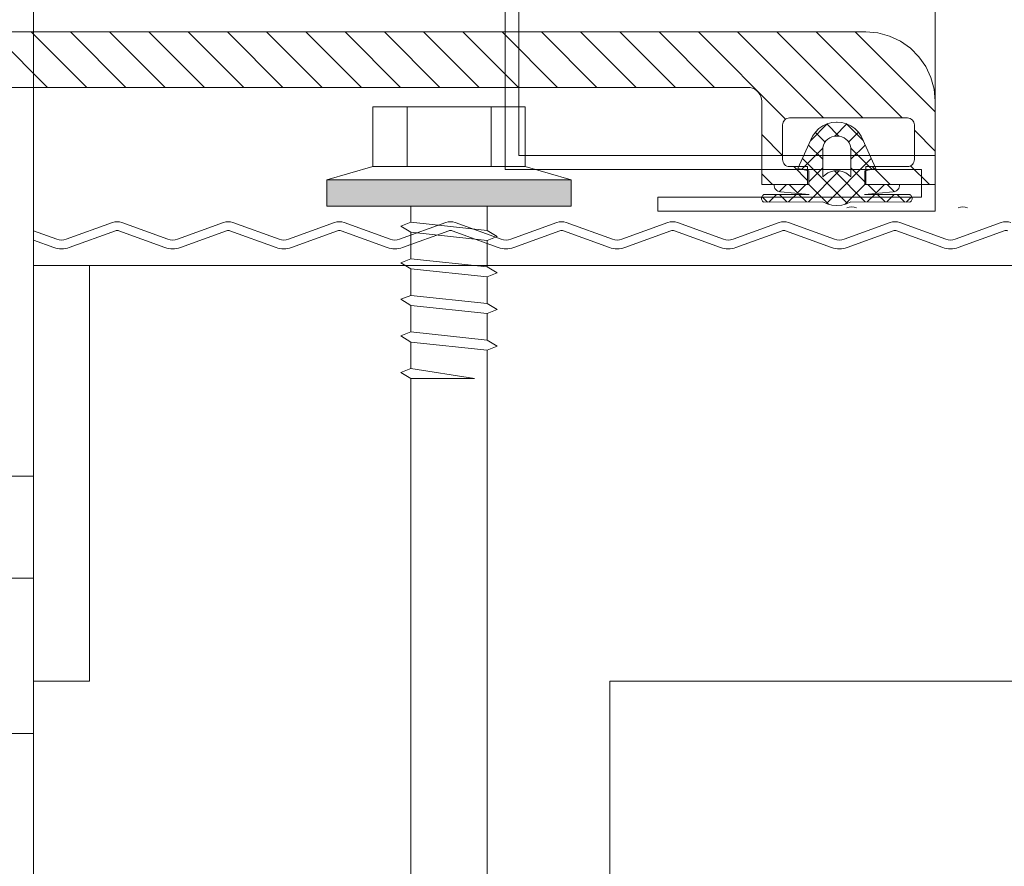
# Model space of a CAD drawing. Header units: metres. Extents: x 1316.5 to 1415.3, y -94.1 to -52.
# Tile 506 of 656: x 1403.1325 to 1403.2035, y -70.8508 to -70.7898. Entities that reach past the tile are written whole.
import ezdxf

# ---------------------------------------------------------------- set-up
doc = ezdxf.new("R2010")
doc.units = ezdxf.units.M
doc.header["$PDMODE"] = 65
doc.linetypes.add('AUSGEZOGEN', pattern=[0])
doc.linetypes.add('PUNKT2_S9', pattern=[0.0015, 0, -0.0015])
doc.layers.add('XR$4$_42143', color=7, linetype='Continuous')
doc.layers.add('XR$4$_42154', color=7, linetype='Continuous')
for name, color, linetype, lineweight in [('XR$4$Maßlinie 1_50', 7, 'AUSGEZOGEN', 25), ('XR$4$Muster', 4, 'AUSGEZOGEN', 13), ('XR$4$STANDARD_1', 7, 'AUSGEZOGEN', 25), ('XR$4$Wand Mauerwerk nt', 7, 'AUSGEZOGEN', 25), ('XR$4$Wand Mauerwerk tr_1', 42, 'AUSGEZOGEN', 18)]:
    doc.layers.add(name, color=color, linetype=linetype, lineweight=lineweight)
doc.styles.add('ARIAL', font='arial.ttf')
doc.dimstyles.new('DIMSTYLE_4', dxfattribs={"dimtxt": 0.04, "dimasz": 0.03, "dimexe": 0, "dimexo": 1e-06, "dimgap": 0.02, "dimtad": 2, "dimdec": 1, "dimlfac": 100, "dimrnd": 0.5, "dimzin": 4, "dimdsep": 46, "dimtxsty": 'ARIAL', "dimblk1": 'ALL_ML_KREIS', "dimblk2": 'ALL_ML_KREIS', "dimsah": 1, "dimcen": 0, "dimse1": 1, "dimse2": 1, "dimclrd": 7, "dimclre": 7, "dimclrt": 7, "dimadec": 0, "dimazin": 0, "dimtfac": 1, "dimtdec": 0, "dimtix": 1, "dimtmove": 2, "dimatfit": 3, "dimfxl": 0, "dimtzin": 0, "dimlwd": 0, "dimlwe": 25, "dimarcsym": 0})
doc.dimstyles.new('DIMSTYLE_5', dxfattribs={"dimtxt": 0.04, "dimasz": 0.03, "dimexe": 0, "dimexo": 1e-06, "dimgap": 0.02, "dimtad": 2, "dimdec": 1, "dimlfac": 100, "dimrnd": 0.5, "dimzin": 4, "dimdsep": 46, "dimtxsty": 'ARIAL', "dimblk1": 'ALL_ML_KREIS', "dimblk2": 'ALL_ML_KREIS', "dimsah": 1, "dimcen": 0, "dimse1": 1, "dimse2": 1, "dimclrd": 7, "dimclre": 7, "dimclrt": 7, "dimadec": 0, "dimazin": 0, "dimtfac": 1, "dimtdec": 0, "dimtix": 1, "dimtmove": 2, "dimatfit": 3, "dimfxl": 0, "dimtvp": 1.2, "dimtzin": 0, "dimlwd": 0, "dimlwe": 25, "dimarcsym": 0})

# ---------------------------------------------------------------- blocks, each defined once
blk = doc.blocks.new('COMPLEXOBJECT_77')
at = {"layer": 'XR$4$_42143', "color": 7, "linetype": 'AUSGEZOGEN', "lineweight": 13, "transparency": 33554687}
for p, q in [((1403.168475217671, -70.79960537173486), (1403.168475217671, -70.78460518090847)), ((1403.167476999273, -70.8006072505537), (1403.167476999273, -70.78560711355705)), ((1403.198475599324, -70.79960537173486), (1403.168475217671, -70.79960537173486)), ((1403.198475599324, -70.80360583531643), (1403.198475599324, -70.79960537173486)), ((1403.197476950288, -70.8006072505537), (1403.167476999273, -70.8006072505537)), ((1403.197476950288, -70.80260395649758), (1403.197476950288, -70.8006072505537)), ((1403.17847634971, -70.80260395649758), (1403.17847634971, -70.80360583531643)), ((1403.17847634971, -70.80260395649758), (1403.197476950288, -70.80260395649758)), ((1403.17847634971, -70.80360583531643), (1403.198475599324, -70.80360583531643))]:
    blk.add_line(p, q, dxfattribs=at)
blk = doc.blocks.new('COMPLEXOBJECT_79')
at = {"layer": 'XR$4$STANDARD_1', "linetype": 'AUSGEZOGEN', "lineweight": 35, "transparency": 33554687}
h = blk.add_hatch(color=7, dxfattribs=at)
h.set_gradient(color2=(0, 0, 0), one_color=1)
h.paths.add_polyline_path([(1403.154634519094, -70.80134723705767), (1403.154634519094, -70.80326099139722), (1403.172234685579, -70.80134723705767)], flags=0)
h = blk.add_hatch(color=7, dxfattribs=at)
h.set_gradient(color2=(0, 0, 0), one_color=1)
h.paths.add_polyline_path([(1403.154634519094, -70.80326099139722), (1403.172234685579, -70.80326099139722), (1403.172234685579, -70.80134723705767)], flags=0)
at = {"layer": 'XR$4$STANDARD_1', "color": 7, "linetype": 'AUSGEZOGEN', "lineweight": 13, "transparency": 33554687}
for p, q in [((1403.157934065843, -70.79608484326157), (1403.157934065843, -70.80039208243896)), ((1403.163434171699, -70.79608484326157), (1403.157934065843, -70.79608484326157)), ((1403.160410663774, -70.79608484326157), (1403.160410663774, -70.80039208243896)), ((1403.168933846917, -70.79608484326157), (1403.163434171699, -70.79608484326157)), ((1403.166461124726, -70.79608484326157), (1403.166461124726, -70.80039208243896)), ((1403.168933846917, -70.80039208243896), (1403.168933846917, -70.79608484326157)), ((1403.154635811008, -70.80134809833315), (1403.157934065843, -70.80039208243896)), ((1403.157934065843, -70.80039208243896), (1403.168933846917, -70.80039208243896)), ((1403.172235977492, -70.80134809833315), (1403.168933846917, -70.80039208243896)), ((1403.154635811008, -70.80326013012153), (1403.154635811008, -70.80134809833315)), ((1403.154635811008, -70.80134809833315), (1403.172235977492, -70.80134809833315)), ((1403.172235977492, -70.80134809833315), (1403.172235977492, -70.80326013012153)), ((1403.172235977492, -70.80326013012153), (1403.154635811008, -70.80326013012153)), ((1403.160682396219, -70.80326013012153), (1403.160682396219, -70.80439959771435)), ((1403.166185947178, -70.80499215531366), (1403.166185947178, -70.80326013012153)), ((1403.160682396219, -70.80439959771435), (1403.159969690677, -70.8046889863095)), ((1403.159969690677, -70.8046889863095), (1403.160682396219, -70.80512651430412)), ((1403.166185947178, -70.80499215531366), (1403.160682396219, -70.80439959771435)), ((1403.160682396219, -70.805123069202), (1403.160682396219, -70.8070385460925)), ((1403.160682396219, -70.80512651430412), (1403.166185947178, -70.80571218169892)), ((1403.166898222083, -70.80542623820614), (1403.166185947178, -70.80499215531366)), ((1403.166185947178, -70.80571218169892), (1403.166898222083, -70.80542623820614)), ((1403.166185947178, -70.8076242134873), (1403.166185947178, -70.80571218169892)), ((1403.160682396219, -70.80703510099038), (1403.159969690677, -70.80732362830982)), ((1403.166185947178, -70.8076311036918), (1403.160682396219, -70.80703510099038)), ((1403.159969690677, -70.80732362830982), (1403.160682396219, -70.8077646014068)), ((1403.160682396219, -70.80776115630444), (1403.160682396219, -70.80967318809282)), ((1403.160682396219, -70.8077646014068), (1403.166185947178, -70.80834682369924)), ((1403.166898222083, -70.80806174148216), (1403.166185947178, -70.8076311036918)), ((1403.166185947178, -70.80834682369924), (1403.166898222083, -70.80806174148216)), ((1403.166185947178, -70.81026230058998), (1403.166185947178, -70.80834682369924)), ((1403.160682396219, -70.80967318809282), (1403.159969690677, -70.8099591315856)), ((1403.166185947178, -70.8102700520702), (1403.160682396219, -70.80967318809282)), ((1403.159969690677, -70.8099591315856), (1403.160682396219, -70.81040354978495)), ((1403.160682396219, -70.81039665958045), (1403.160682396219, -70.8123121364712)), ((1403.160682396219, -70.81040354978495), (1403.166185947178, -70.81098577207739)), ((1403.166898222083, -70.81069638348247), (1403.166185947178, -70.8102700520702)), ((1403.166185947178, -70.81098577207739), (1403.166898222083, -70.81069638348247)), ((1403.166185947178, -70.81289780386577), (1403.166185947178, -70.81098577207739)), ((1403.160682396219, -70.8123121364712), (1403.159969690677, -70.81259807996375)), ((1403.159969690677, -70.81259807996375), (1403.160682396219, -70.81303905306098)), ((1403.166185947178, -70.8129046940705), (1403.160682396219, -70.8123121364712)), ((1403.160682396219, -70.81303560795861), (1403.160682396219, -70.81494763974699)), ((1403.160682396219, -70.81303905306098), (1403.166185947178, -70.81362472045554)), ((1403.166898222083, -70.81333533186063), (1403.166185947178, -70.8129046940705)), ((1403.166185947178, -70.81362472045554), (1403.166898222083, -70.81333533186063)), ((1403.166185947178, -70.96561918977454), (1403.166185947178, -70.81362472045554)), ((1403.160682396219, -70.81494763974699), (1403.159969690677, -70.81523358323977)), ((1403.159969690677, -70.81523358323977), (1403.160682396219, -70.81567111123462)), ((1403.165261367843, -70.81567111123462), (1403.160682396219, -70.81494763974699)), ((1403.160682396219, -70.81567111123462), (1403.160682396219, -70.96561918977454)), ((1403.160682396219, -70.81567111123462), (1403.165261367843, -70.81567111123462))]:
    blk.add_line(p, q, dxfattribs=at)
blk = doc.blocks.new('COMPLEXOBJECT_81')
at = {"layer": 'XR$4$_42143', "color": 7, "linetype": 'AUSGEZOGEN', "lineweight": 13, "transparency": 33554687}
for p, q in [((1403.193473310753, -70.7906975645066), (1403.130474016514, -70.7906975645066)), ((1403.193473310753, -70.7906975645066), (1403.194344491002, -70.7907750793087)), ((1403.194344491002, -70.7907750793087), (1403.195184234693, -70.79099728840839)), ((1403.195184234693, -70.79099728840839), (1403.195974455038, -70.791367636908)), ((1403.195974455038, -70.791367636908), (1403.196690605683, -70.79186889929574)), ((1403.196690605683, -70.79186889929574), (1403.197304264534, -70.79248298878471)), ((1403.197304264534, -70.79248298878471), (1403.197805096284, -70.79319870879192)), ((1403.197805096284, -70.79319870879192), (1403.198171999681, -70.79398505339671)), ((1403.198171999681, -70.79398505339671), (1403.198398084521, -70.79482824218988)), ((1403.184974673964, -70.79469818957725), (1403.130474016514, -70.79469818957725)), ((1403.184974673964, -70.79469818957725), (1403.185147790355, -70.79471196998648)), ((1403.185147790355, -70.79471196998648), (1403.185317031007, -70.79475761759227)), ((1403.185317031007, -70.79475761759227), (1403.185475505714, -70.79483254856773)), ((1403.185475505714, -70.79483254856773), (1403.185616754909, -70.79493073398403)), ((1403.185616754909, -70.79493073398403), (1403.185740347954, -70.79505475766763)), ((1403.198398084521, -70.79482824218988), (1403.198475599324, -70.79569640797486)), ((1403.185740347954, -70.79505475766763), (1403.185842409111, -70.7951985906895)), ((1403.185842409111, -70.7951985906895), (1403.185916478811, -70.79535792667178)), ((1403.185916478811, -70.79535792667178), (1403.185959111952, -70.79552329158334)), ((1403.185959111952, -70.79552329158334), (1403.185972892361, -70.79569640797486)), ((1403.185972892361, -70.80169691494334), (1403.185972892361, -70.79569640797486)), ((1403.198475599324, -70.80169691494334), (1403.198475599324, -70.79569640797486)), ((1403.187511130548, -70.7972062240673), (1403.187560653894, -70.79711837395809)), ((1403.187560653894, -70.79711837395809), (1403.187620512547, -70.79704430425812)), ((1403.187620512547, -70.79704430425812), (1403.187698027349, -70.79698056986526)), ((1403.187698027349, -70.79698056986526), (1403.187782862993, -70.79693492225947)), ((1403.187782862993, -70.79693492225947), (1403.187878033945, -70.79690650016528)), ((1403.187878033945, -70.79690650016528), (1403.187977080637, -70.79689616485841)), ((1403.196475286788, -70.79689616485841), (1403.187977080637, -70.79689616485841)), ((1403.196475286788, -70.79689616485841), (1403.196573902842, -70.79690650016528)), ((1403.196573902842, -70.79690650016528), (1403.196665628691, -70.79693492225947)), ((1403.196665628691, -70.79693492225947), (1403.196753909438, -70.79698056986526)), ((1403.196753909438, -70.79698056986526), (1403.196827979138, -70.79704430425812)), ((1403.196827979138, -70.79704430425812), (1403.196891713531, -70.79711837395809)), ((1403.196891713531, -70.79711837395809), (1403.196937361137, -70.7972062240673)), ((1403.187475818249, -70.79739656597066), (1403.187486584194, -70.79729838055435)), ((1403.187475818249, -70.79989771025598), (1403.187475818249, -70.79739656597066)), ((1403.187486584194, -70.79729838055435), (1403.187511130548, -70.7972062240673)), ((1403.189479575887, -70.7985506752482), (1403.190724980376, -70.79730527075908)), ((1403.189839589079, -70.79791160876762), (1403.190086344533, -70.7976652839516)), ((1403.190086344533, -70.7976652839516), (1403.190372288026, -70.79746719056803)), ((1403.190372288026, -70.79746719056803), (1403.190686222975, -70.79731560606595)), ((1403.19065780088, -70.7973293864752), (1403.191536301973, -70.79820444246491)), ((1403.190686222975, -70.79731560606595), (1403.191024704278, -70.79722775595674)), ((1403.191024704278, -70.79722775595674), (1403.191370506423, -70.7971958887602)), ((1403.191240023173, -70.79820444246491), (1403.192115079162, -70.7973293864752)), ((1403.191370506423, -70.7971958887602), (1403.191388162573, -70.7971958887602)), ((1403.191388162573, -70.7971958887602), (1403.19140237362, -70.7971958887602)), ((1403.19140237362, -70.7971958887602), (1403.191751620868, -70.79722775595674)), ((1403.191751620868, -70.79722775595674), (1403.192086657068, -70.79731560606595)), ((1403.192047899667, -70.79730527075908), (1403.193296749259, -70.7985506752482)), ((1403.192086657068, -70.79731560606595), (1403.19240403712, -70.79746719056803)), ((1403.19240403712, -70.79746719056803), (1403.192689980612, -70.7976652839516)), ((1403.192689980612, -70.7976652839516), (1403.192936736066, -70.79791160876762)), ((1403.196937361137, -70.7972062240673), (1403.196965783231, -70.79729838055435)), ((1403.196965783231, -70.79729838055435), (1403.196976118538, -70.79739656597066)), ((1403.196976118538, -70.79989771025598), (1403.196976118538, -70.79739656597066)), ((1403.188569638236, -70.8005471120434), (1403.189638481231, -70.79819755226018)), ((1403.189638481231, -70.79819755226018), (1403.189839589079, -70.79791160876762)), ((1403.189832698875, -70.79791936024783), (1403.190548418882, -70.7986316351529)), ((1403.190506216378, -70.79869536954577), (1403.19060526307, -70.79855412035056)), ((1403.19060526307, -70.79855412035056), (1403.190728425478, -70.79843009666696)), ((1403.190728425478, -70.79843009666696), (1403.190869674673, -70.7983284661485)), ((1403.190869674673, -70.7983284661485), (1403.191028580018, -70.7982578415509)), ((1403.191028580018, -70.7982578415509), (1403.191197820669, -70.79821133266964)), ((1403.191197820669, -70.79821133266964), (1403.191370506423, -70.79819755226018)), ((1403.191370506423, -70.79819755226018), (1403.191388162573, -70.79819755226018)), ((1403.191388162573, -70.79819755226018), (1403.19140237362, -70.79819755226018)), ((1403.19140237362, -70.79819755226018), (1403.191575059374, -70.79821133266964)), ((1403.191575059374, -70.79821133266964), (1403.191744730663, -70.7982578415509)), ((1403.191744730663, -70.7982578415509), (1403.19190320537, -70.7983284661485)), ((1403.19190320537, -70.7983284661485), (1403.192044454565, -70.79843009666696)), ((1403.192044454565, -70.79843009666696), (1403.192168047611, -70.79855412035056)), ((1403.192168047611, -70.79855412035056), (1403.192270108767, -70.79869536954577)), ((1403.192227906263, -70.7986316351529), (1403.192940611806, -70.79791936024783)), ((1403.192936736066, -70.79791160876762), (1403.193134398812, -70.79819755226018)), ((1403.194203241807, -70.8005471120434), (1403.193134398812, -70.79819755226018)), ((1403.188844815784, -70.80059620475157), (1403.19037917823, -70.79906571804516)), ((1403.189345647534, -70.79884695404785), (1403.190372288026, -70.79987014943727)), ((1403.190372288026, -70.79919577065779), (1403.190386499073, -70.79902351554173)), ((1403.190372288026, -70.80114311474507), (1403.190372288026, -70.79919577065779)), ((1403.190386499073, -70.79902351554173), (1403.190432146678, -70.79885384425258)), ((1403.190432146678, -70.79885384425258), (1403.190506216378, -70.79869536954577)), ((1403.192270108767, -70.79869536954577), (1403.192340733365, -70.79885384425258)), ((1403.192340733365, -70.79885384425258), (1403.192386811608, -70.79902351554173)), ((1403.192386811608, -70.79902351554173), (1403.19240403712, -70.79919577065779)), ((1403.192393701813, -70.79906571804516), (1403.193928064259, -70.80059620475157)), ((1403.19240403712, -70.79987014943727), (1403.193427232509, -70.79884695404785)), ((1403.19240403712, -70.80114311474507), (1403.19240403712, -70.79919577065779)), ((1403.187486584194, -70.7999933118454), (1403.187475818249, -70.79989771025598)), ((1403.187511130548, -70.8000889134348), (1403.187486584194, -70.7999933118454)), ((1403.188904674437, -70.79981675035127), (1403.192143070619, -70.80305514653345)), ((1403.190633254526, -70.80305514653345), (1403.193871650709, -70.79981675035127)), ((1403.196965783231, -70.7999933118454), (1403.196937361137, -70.8000889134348)), ((1403.196976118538, -70.79989771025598), (1403.196965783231, -70.7999933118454)), ((1403.187560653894, -70.80017676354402), (1403.187511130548, -70.8000889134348)), ((1403.187620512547, -70.80025083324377), (1403.187560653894, -70.80017676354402)), ((1403.187698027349, -70.8003111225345), (1403.187620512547, -70.80025083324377)), ((1403.187782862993, -70.80036021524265), (1403.187698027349, -70.8003111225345)), ((1403.187878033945, -70.8003886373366), (1403.187782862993, -70.80036021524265)), ((1403.187977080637, -70.8003989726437), (1403.187878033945, -70.8003886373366)), ((1403.189275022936, -70.8003989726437), (1403.187977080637, -70.8003989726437)), ((1403.189370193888, -70.80069869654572), (1403.188569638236, -70.8005471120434)), ((1403.189275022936, -70.80169691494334), (1403.189275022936, -70.8003989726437)), ((1403.189334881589, -70.8029354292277), (1403.191564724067, -70.80070903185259)), ((1403.189370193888, -70.801485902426), (1403.190372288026, -70.80048682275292)), ((1403.189370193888, -70.80169691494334), (1403.189370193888, -70.80069869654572)), ((1403.190936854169, -70.80076932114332), (1403.191159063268, -70.80071333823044)), ((1403.191159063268, -70.80071333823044), (1403.191388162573, -70.80069869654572)), ((1403.191208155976, -70.80070903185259), (1403.193437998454, -70.8029354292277)), ((1403.191388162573, -70.80069869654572), (1403.191613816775, -70.80071333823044)), ((1403.191613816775, -70.80071333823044), (1403.191836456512, -70.80076932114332)), ((1403.19240403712, -70.80048682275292), (1403.193402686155, -70.801485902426)), ((1403.193402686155, -70.80069869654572), (1403.194203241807, -70.8005471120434)), ((1403.193402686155, -70.80169691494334), (1403.193402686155, -70.80069869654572)), ((1403.193473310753, -70.8003989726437), (1403.193473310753, -70.80169691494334)), ((1403.193473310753, -70.8003989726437), (1403.196475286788, -70.8003989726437)), ((1403.196573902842, -70.8003886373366), (1403.196475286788, -70.8003989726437)), ((1403.196665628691, -70.80036021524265), (1403.196573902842, -70.8003886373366)), ((1403.196753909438, -70.8003111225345), (1403.196665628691, -70.80036021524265)), ((1403.196827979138, -70.80025083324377), (1403.196753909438, -70.8003111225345)), ((1403.196891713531, -70.80017676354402), (1403.196827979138, -70.80025083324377)), ((1403.196937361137, -70.8000889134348), (1403.196891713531, -70.80017676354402)), ((1403.190372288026, -70.80114311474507), (1403.190538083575, -70.80098464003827)), ((1403.190538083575, -70.80098464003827), (1403.190728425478, -70.80085717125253)), ((1403.190728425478, -70.80085717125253), (1403.190936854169, -70.80076932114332)), ((1403.191836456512, -70.80076932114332), (1403.192044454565, -70.80085717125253)), ((1403.192044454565, -70.80085717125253), (1403.192234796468, -70.80098464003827)), ((1403.192234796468, -70.80098464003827), (1403.19240403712, -70.80114311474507)), ((1403.189275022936, -70.80169691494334), (1403.185972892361, -70.80169691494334)), ((1403.189370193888, -70.80169691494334), (1403.186862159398, -70.80169346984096)), ((1403.186869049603, -70.80179251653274), (1403.186862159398, -70.80169346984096)), ((1403.186890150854, -70.80188381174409), (1403.186869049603, -70.80179251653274)), ((1403.186929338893, -70.80197252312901), (1403.186890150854, -70.80188381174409)), ((1403.186985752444, -70.80205003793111), (1403.186929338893, -70.80197252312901)), ((1403.187055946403, -70.80211721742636), (1403.186985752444, -70.80205003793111)), ((1403.187137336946, -70.80216631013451), (1403.187055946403, -70.80211721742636)), ((1403.187239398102, -70.80220506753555), (1403.187747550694, -70.80169691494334)), ((1403.187955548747, -70.80169691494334), (1403.188590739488, -70.80233253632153)), ((1403.188534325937, -70.80232478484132), (1403.189162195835, -70.80169691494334)), ((1403.189370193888, -70.80169691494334), (1403.190781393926, -70.80310854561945)), ((1403.191991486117, -70.80310854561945), (1403.193402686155, -70.80169691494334)), ((1403.193402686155, -70.80169691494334), (1403.195910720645, -70.80169346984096)), ((1403.193473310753, -70.80169691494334), (1403.198475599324, -70.80169691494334)), ((1403.19361412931, -70.80169691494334), (1403.194242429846, -70.80232478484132)), ((1403.194182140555, -70.80233253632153), (1403.194817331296, -70.80169691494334)), ((1403.195025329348, -70.80169691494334), (1403.195536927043, -70.80220506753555)), ((1403.195720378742, -70.80211721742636), (1403.195639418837, -70.80216631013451)), ((1403.19579100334, -70.80205003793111), (1403.195720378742, -70.80211721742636)), ((1403.195843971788, -70.80197252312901), (1403.19579100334, -70.80205003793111)), ((1403.195886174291, -70.80188381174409), (1403.195843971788, -70.80197252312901)), ((1403.195907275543, -70.80179251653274), (1403.195886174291, -70.80188381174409)), ((1403.195910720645, -70.80169346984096), (1403.195907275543, -70.80179251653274)), ((1403.18595179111, -70.8026813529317), (1403.185959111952, -70.80262881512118)), ((1403.18595566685, -70.80273819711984), (1403.18595179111, -70.8026813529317)), ((1403.185969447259, -70.80279418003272), (1403.18595566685, -70.80273819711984)), ((1403.185959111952, -70.80262881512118), (1403.185976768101, -70.80257197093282)), ((1403.185994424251, -70.80284413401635), (1403.185969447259, -70.80279418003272)), ((1403.185976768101, -70.80257197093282), (1403.186004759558, -70.80252287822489)), ((1403.185987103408, -70.8025547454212), (1403.186385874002, -70.80295265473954)), ((1403.18602973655, -70.80288978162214), (1403.185994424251, -70.80284413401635)), ((1403.186004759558, -70.80252287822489), (1403.186040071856, -70.80248067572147)), ((1403.186040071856, -70.80248067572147), (1403.1860861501, -70.80244536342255)), ((1403.1860861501, -70.80244536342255), (1403.186131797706, -70.80241694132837)), ((1403.186131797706, -70.80241694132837), (1403.186188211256, -70.8023988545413)), ((1403.186188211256, -70.8023988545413), (1403.189387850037, -70.8023988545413)), ((1403.186491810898, -70.80295265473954), (1403.187045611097, -70.8023988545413)), ((1403.187225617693, -70.80220162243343), (1403.187137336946, -70.80216631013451)), ((1403.187320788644, -70.80221970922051), (1403.187225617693, -70.80220162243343)), ((1403.187246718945, -70.8023988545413), (1403.187789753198, -70.8029457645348)), ((1403.189387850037, -70.8023988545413), (1403.187320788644, -70.80221970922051)), ((1403.187913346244, -70.80294231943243), (1403.188456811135, -70.8023988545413)), ((1403.188657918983, -70.8023988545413), (1403.189197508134, -70.8029354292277)), ((1403.193388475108, -70.8023988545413), (1403.195455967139, -70.80221970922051)), ((1403.196584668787, -70.8023988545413), (1403.193388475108, -70.8023988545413)), ((1403.193578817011, -70.8029354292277), (1403.194115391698, -70.8023988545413)), ((1403.194316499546, -70.8023988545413), (1403.194859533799, -70.80294231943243)), ((1403.194983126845, -70.8029457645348), (1403.195530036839, -70.8023988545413)), ((1403.195547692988, -70.80220162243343), (1403.195455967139, -70.80221970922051)), ((1403.195639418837, -70.80216631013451), (1403.195547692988, -70.80220162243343)), ((1403.195731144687, -70.8023988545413), (1403.196284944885, -70.80295265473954)), ((1403.196390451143, -70.80295265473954), (1403.196789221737, -70.8025547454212)), ((1403.196584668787, -70.8023988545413), (1403.196641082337, -70.80241694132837)), ((1403.196641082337, -70.80241694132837), (1403.196690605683, -70.80244536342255)), ((1403.196690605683, -70.80244536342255), (1403.196732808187, -70.80248067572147)), ((1403.196732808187, -70.80248067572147), (1403.196768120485, -70.80252287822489)), ((1403.19677888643, -70.80284413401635), (1403.196743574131, -70.80288978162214)), ((1403.196768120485, -70.80252287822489), (1403.196796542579, -70.80257197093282)), ((1403.196803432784, -70.80279418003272), (1403.19677888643, -70.80284413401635)), ((1403.196796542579, -70.80257197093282), (1403.196813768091, -70.80262881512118)), ((1403.196817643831, -70.80273819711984), (1403.196803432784, -70.80279418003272)), ((1403.196813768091, -70.80262881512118), (1403.196821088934, -70.8026813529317)), ((1403.196821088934, -70.8026813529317), (1403.196817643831, -70.80273819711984)), ((1403.186071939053, -70.8029285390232), (1403.18602973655, -70.80288978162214)), ((1403.186117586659, -70.80295696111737), (1403.186071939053, -70.8029285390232)), ((1403.190372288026, -70.8029285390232), (1403.186117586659, -70.80295696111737)), ((1403.190693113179, -70.80308012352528), (1403.190372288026, -70.8029285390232)), ((1403.191035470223, -70.80316797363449), (1403.190693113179, -70.80308012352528)), ((1403.191388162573, -70.80319639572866), (1403.191035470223, -70.80316797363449)), ((1403.191740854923, -70.80316797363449), (1403.191388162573, -70.80319639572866)), ((1403.192083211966, -70.80308012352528), (1403.191740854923, -70.80316797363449)), ((1403.19240403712, -70.8029285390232), (1403.192083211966, -70.80308012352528)), ((1403.19240403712, -70.8029285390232), (1403.196655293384, -70.80295696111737)), ((1403.19670481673, -70.8029285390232), (1403.196655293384, -70.80295696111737)), ((1403.196743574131, -70.80288978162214), (1403.19670481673, -70.8029285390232))]:
    blk.add_line(p, q, dxfattribs=at)
for points in [[(1403.186862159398, -70.80169346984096), (1403.186862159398, -70.80169346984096)], [(1403.195910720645, -70.80169346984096), (1403.195910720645, -70.80169346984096)]]:
    blk.add_lwpolyline(points, close=True, dxfattribs=at)
at = {"layer": 'XR$4$_42143', "color": 30, "linetype": 'AUSGEZOGEN', "lineweight": 13, "transparency": 33554687}
for centre, start, end in [((1403.192454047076, -70.80430036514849), 70.01888397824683, 109.9791024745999), ((1403.200462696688, -70.80430036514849), 70.01888397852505, 109.9791024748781)]:
    blk.add_arc(centre, 0.001, start, end, dxfattribs=at)
at = {"layer": 'XR$4$Muster', "color": 4, "linetype": 'AUSGEZOGEN', "lineweight": 13, "transparency": 33554687}
for p, q in [((1403.130491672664, -70.7906975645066), (1403.134492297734, -70.79469818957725)), ((1403.133320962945, -70.7906975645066), (1403.137321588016, -70.79469818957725)), ((1403.136150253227, -70.7906975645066), (1403.140150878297, -70.79469818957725)), ((1403.138976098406, -70.7906975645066), (1403.142976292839, -70.79469818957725)), ((1403.141805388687, -70.7906975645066), (1403.14580558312, -70.79469818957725)), ((1403.144634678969, -70.7906975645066), (1403.148634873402, -70.79469818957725)), ((1403.14746396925, -70.7906975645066), (1403.151464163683, -70.79469818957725)), ((1403.150289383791, -70.7906975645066), (1403.154290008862, -70.79469818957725)), ((1403.153118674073, -70.7906975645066), (1403.157119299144, -70.79469818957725)), ((1403.155947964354, -70.7906975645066), (1403.159948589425, -70.79469818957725)), ((1403.158777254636, -70.7906975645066), (1403.162777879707, -70.79469818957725)), ((1403.161603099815, -70.7906975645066), (1403.165603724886, -70.79469818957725)), ((1403.164432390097, -70.7906975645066), (1403.168433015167, -70.79469818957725)), ((1403.167261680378, -70.7906975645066), (1403.171262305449, -70.79469818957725)), ((1403.170090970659, -70.7906975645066), (1403.17409159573, -70.79469818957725)), ((1403.172920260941, -70.7906975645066), (1403.176917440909, -70.79469818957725)), ((1403.17574610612, -70.7906975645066), (1403.179746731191, -70.79469818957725)), ((1403.178575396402, -70.7906975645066), (1403.182576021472, -70.79469818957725)), ((1403.181404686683, -70.7906975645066), (1403.187691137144, -70.79698401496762)), ((1403.184233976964, -70.7906975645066), (1403.190432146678, -70.79689616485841)), ((1403.187059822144, -70.7906975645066), (1403.19326143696, -70.79689616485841)), ((1403.189889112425, -70.7906975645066), (1403.196090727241, -70.79689616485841)), ((1403.192718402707, -70.7906975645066), (1403.198475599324, -70.79645519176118)), ((1403.196976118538, -70.797781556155), (1403.198475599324, -70.79928103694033)), ((1403.185972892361, -70.79809506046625), (1403.187475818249, -70.79959798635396)), ((1403.188276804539, -70.8003989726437), (1403.189275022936, -70.80139719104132)), ((1403.193931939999, -70.8003989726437), (1403.195233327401, -70.80169691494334)), ((1403.19670481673, -70.80034212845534), (1403.19805917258, -70.80169691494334)), ((1403.185972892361, -70.80092435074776), (1403.186749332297, -70.80169691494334))]:
    blk.add_line(p, q, dxfattribs=at)
blk = doc.blocks.new('ALL_ML_KREIS')
at = {"color": 0, "linetype": 'ByBlock', "lineweight": -2}
for p, q in [((0, -0.5), (0, 0.5)), ((-1, 0), (0.5, 0))]:
    blk.add_line(p, q, dxfattribs=at)
blk.add_circle((0, 0), 0.15, dxfattribs=at)
blk = doc.blocks.new('*D465')
at = {"layer": 'DEFPOINTS', "color": 7, "linetype": 'AUSGEZOGEN', "lineweight": 25, "transparency": 33554687}
for p in [(1403.083476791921, -70.69114456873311), (1403.083476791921, -70.86791158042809), (1403.133475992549, -70.91051357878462)]:
    blk.add_point(p, dxfattribs=at)
at = {"layer": 'XR$4$Maßlinie 1_50', "color": 7, "linetype": 'AUSGEZOGEN', "lineweight": -2, "transparency": 33554687}
blk.add_line((1403.083476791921, -70.69114456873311), (1403.133475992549, -70.69114456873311), dxfattribs=at)
at = {"layer": 'XR$4$Maßlinie 1_50', "color": 7, "linetype": 'AUSGEZOGEN', "lineweight": 25, "transparency": 33554687, "xscale": 0.03, "yscale": 0.03, "zscale": 0.03, "rotation": 180}
blk.add_blockref('ALL_ML_KREIS', (1403.083476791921, -70.69114456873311), dxfattribs=at)
at = {"layer": 'XR$4$Maßlinie 1_50', "color": 7, "linetype": 'AUSGEZOGEN', "lineweight": 25, "transparency": 33554687, "xscale": 0.03, "yscale": 0.03, "zscale": 0.03}
blk.add_blockref('ALL_ML_KREIS', (1403.133475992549, -70.69114456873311), dxfattribs=at)
at = {"layer": 'XR$4$Maßlinie 1_50', "color": 7, "linetype": 'AUSGEZOGEN', "lineweight": 25, "transparency": 33554687, "insert": (1403.108056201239, -70.66046244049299), "char_height": 0.04, "width": 0.12, "attachment_point": 5, "style": 'ARIAL'}
blk.add_mtext('\\A1;{\\A1;{5\\H0.026400;\\S^ ;}}', dxfattribs=at)
blk = doc.blocks.new('*D466')
at = {"layer": 'DEFPOINTS', "color": 7, "linetype": 'AUSGEZOGEN', "lineweight": 25, "transparency": 33554687}
for p in [(1403.133475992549, -70.69114456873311), (1403.133475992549, -70.91051357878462), (1403.205967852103, -71.24736920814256)]:
    blk.add_point(p, dxfattribs=at)
at = {"layer": 'XR$4$Maßlinie 1_50', "color": 7, "linetype": 'AUSGEZOGEN', "lineweight": -2, "transparency": 33554687}
blk.add_line((1403.133475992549, -70.69114456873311), (1403.205967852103, -70.69114456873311), dxfattribs=at)
at = {"layer": 'XR$4$Maßlinie 1_50', "color": 7, "linetype": 'AUSGEZOGEN', "lineweight": 25, "transparency": 33554687, "xscale": 0.03, "yscale": 0.03, "zscale": 0.03, "rotation": 180}
blk.add_blockref('ALL_ML_KREIS', (1403.133475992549, -70.69114456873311), dxfattribs=at)
at = {"layer": 'XR$4$Maßlinie 1_50', "color": 7, "linetype": 'AUSGEZOGEN', "lineweight": 25, "transparency": 33554687, "xscale": 0.03, "yscale": 0.03, "zscale": 0.03}
blk.add_blockref('ALL_ML_KREIS', (1403.205967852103, -70.69114456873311), dxfattribs=at)
at = {"layer": 'XR$4$Maßlinie 1_50', "color": 7, "linetype": 'AUSGEZOGEN', "lineweight": 25, "transparency": 33554687, "insert": (1403.169451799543, -70.6611445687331), "char_height": 0.04, "width": 0.12, "attachment_point": 5, "style": 'ARIAL'}
blk.add_mtext('\\A1;{\\A1;{7\\H0.026400;\\S^ ;}}', dxfattribs=at)
blk = doc.blocks.new('*D467')
at = {"layer": 'DEFPOINTS', "color": 7, "linetype": 'AUSGEZOGEN', "lineweight": 25, "transparency": 33554687}
for p in [(1403.205967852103, -70.69114456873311), (1403.905967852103, -71.00736920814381), (1403.205967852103, -71.24736920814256)]:
    blk.add_point(p, dxfattribs=at)
at = {"layer": 'XR$4$Maßlinie 1_50', "color": 7, "linetype": 'AUSGEZOGEN', "lineweight": -2, "transparency": 33554687}
blk.add_line((1403.205967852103, -70.69114456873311), (1403.905967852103, -70.69114456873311), dxfattribs=at)
at = {"layer": 'XR$4$Maßlinie 1_50', "color": 7, "linetype": 'AUSGEZOGEN', "lineweight": 25, "transparency": 33554687, "xscale": 0.03, "yscale": 0.03, "zscale": 0.03, "rotation": 180}
blk.add_blockref('ALL_ML_KREIS', (1403.205967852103, -70.69114456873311), dxfattribs=at)
at = {"layer": 'XR$4$Maßlinie 1_50', "color": 7, "linetype": 'AUSGEZOGEN', "lineweight": 25, "transparency": 33554687, "xscale": 0.03, "yscale": 0.03, "zscale": 0.03}
blk.add_blockref('ALL_ML_KREIS', (1403.905967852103, -70.69114456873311), dxfattribs=at)
at = {"layer": 'XR$4$Maßlinie 1_50', "color": 7, "linetype": 'AUSGEZOGEN', "lineweight": 25, "transparency": 33554687, "insert": (1403.554227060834, -70.66046244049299), "char_height": 0.04, "width": 0.16, "attachment_point": 5, "style": 'ARIAL'}
blk.add_mtext('\\A1;{\\A1;{70\\H0.026400;\\S^ ;}}', dxfattribs=at)

msp = doc.modelspace()

# ---------------------------------------------------------------- hatches: boundary and pattern name
at = {"layer": 'XR$4$Muster', "linetype": 'AUSGEZOGEN', "lineweight": 13, "transparency": 33554687}
h = msp.add_hatch(dxfattribs=at)
h.set_pattern_fill('MUSTER', color=4, scale=0.0375, angle=90.00000000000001, style=0, pattern_type=2)
h.set_pattern_definition([(90.00000000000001, (-0.07500000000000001, 0.07499999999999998), (-0.03750000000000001, 0.03749999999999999), [0.0375, -0.0375]), (180, (-0.07500000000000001, 0.07499999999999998), (-0.03750000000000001, -0.03749999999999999), [0.0375, -0.0375])])
h.paths.add_polyline_path([(1403.978459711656, -70.80751766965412), (1403.13347599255, -70.80751766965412), (1403.13347599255, -70.94892635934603), (1403.978459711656, -70.94892635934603)], flags=0)
h = msp.add_hatch(dxfattribs=at)
h.set_pattern_fill('MUSTER', color=4, scale=0.005625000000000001, angle=90.00000000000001, style=0, pattern_type=2)
h.set_pattern_definition([(90.00000000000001, (-0.01125, 0.01125), (-0.005625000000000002, 0.005625), [0.005625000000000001, -0.005625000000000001]), (180, (-0.01125, 0.01125), (-0.005625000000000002, -0.005625), [0.005625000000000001, -0.005625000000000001])])
h.paths.add_polyline_path([(1403.13347599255, -70.82269825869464), (1403.083476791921, -70.82269825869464), (1403.083476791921, -70.94785751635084), (1403.13347599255, -70.94785751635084)], flags=0)

# ---------------------------------------------------------------- linework, layer by layer
at = {"layer": 'XR$4$_42143', "color": 30, "linetype": 'AUSGEZOGEN', "lineweight": 13, "transparency": 33554687}
for p, q in [((1403.139172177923, -70.80442939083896), (1403.135851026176, -70.80563681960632)), ((1403.143176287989, -70.80563680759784), (1403.139855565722, -70.80442940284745)), ((1403.147180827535, -70.80442939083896), (1403.143859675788, -70.80563681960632)), ((1403.151184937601, -70.80563680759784), (1403.147864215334, -70.80442940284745)), ((1403.155189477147, -70.80442939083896), (1403.151868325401, -70.80563681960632)), ((1403.159193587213, -70.80563680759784), (1403.155872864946, -70.80442940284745)), ((1403.16319812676, -70.80442939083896), (1403.159876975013, -70.80563681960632)), ((1403.167202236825, -70.80563680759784), (1403.163881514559, -70.80442940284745)), ((1403.171206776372, -70.80442939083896), (1403.167885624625, -70.80563681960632)), ((1403.175210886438, -70.80563680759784), (1403.171890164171, -70.80442940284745)), ((1403.179215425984, -70.80442939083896), (1403.175894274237, -70.80563681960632)), ((1403.18321953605, -70.80563680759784), (1403.179898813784, -70.80442940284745)), ((1403.187224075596, -70.80442939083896), (1403.18390292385, -70.80563681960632)), ((1403.191228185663, -70.80563680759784), (1403.187907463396, -70.80442940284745)), ((1403.195232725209, -70.80442939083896), (1403.191911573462, -70.80563681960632)), ((1403.199236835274, -70.80563680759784), (1403.195916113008, -70.80442940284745)), ((1403.203241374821, -70.80442939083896), (1403.199920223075, -70.80563681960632)), ((1403.135167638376, -70.80563680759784), (1403.133475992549, -70.80502173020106)), ((1403.136066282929, -70.8062289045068), (1403.139387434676, -70.80502147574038)), ((1403.139640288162, -70.80502148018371), (1403.142961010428, -70.80622888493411)), ((1403.144074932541, -70.8062289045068), (1403.147396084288, -70.80502147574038)), ((1403.147648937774, -70.80502148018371), (1403.150969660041, -70.80622888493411)), ((1403.152083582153, -70.8062289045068), (1403.1554047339, -70.80502147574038)), ((1403.155657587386, -70.80502148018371), (1403.158978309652, -70.80622888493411)), ((1403.160092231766, -70.8062289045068), (1403.163413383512, -70.80502147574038)), ((1403.163666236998, -70.80502148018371), (1403.166986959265, -70.80622888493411)), ((1403.168100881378, -70.8062289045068), (1403.171422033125, -70.80502147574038)), ((1403.171674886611, -70.80502148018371), (1403.174995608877, -70.80622888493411)), ((1403.176109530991, -70.8062289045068), (1403.179430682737, -70.80502147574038)), ((1403.179683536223, -70.80502148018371), (1403.18300425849, -70.80622888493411)), ((1403.184118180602, -70.8062289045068), (1403.18743933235, -70.80502147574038)), ((1403.187692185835, -70.80502148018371), (1403.191012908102, -70.80622888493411)), ((1403.192126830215, -70.8062289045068), (1403.195447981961, -70.80502147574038)), ((1403.195700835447, -70.80502148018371), (1403.199021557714, -70.80622888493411)), ((1403.200135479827, -70.8062289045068), (1403.203456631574, -70.80502147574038)), ((1403.133475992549, -70.80569208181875), (1403.134952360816, -70.80622888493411))]:
    msp.add_line(p, q, dxfattribs=at)
for centre, radius, start, end in [((1403.139513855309, -70.80536920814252), 0.001, 70.01888397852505, 109.9791024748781), ((1403.147522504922, -70.80536920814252), 0.001, 70.01888399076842, 109.9791024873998), ((1403.155531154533, -70.80536920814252), 0.001, 70.01888399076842, 109.9791024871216), ((1403.163539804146, -70.80536920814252), 0.001, 70.01888399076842, 109.9791024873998), ((1403.171548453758, -70.80536920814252), 0.001, 70.01888399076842, 109.9791024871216), ((1403.179557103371, -70.80536920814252), 0.001, 70.01888399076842, 109.9791024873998), ((1403.187565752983, -70.80536920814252), 0.001, 70.01888399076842, 109.9791024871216), ((1403.195574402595, -70.80536920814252), 0.001, 70.01888399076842, 109.9791024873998), ((1403.203583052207, -70.80536920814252), 0.001, 70.01888399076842, 109.9791024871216), ((1403.13550934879, -70.80469700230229), 0.001, 250.0188839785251, 289.9791024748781), ((1403.13550934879, -70.80469700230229), 0.001, 250.0188839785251, 289.9791024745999), ((1403.139513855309, -70.80536920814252), 0.0003699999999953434, 70.01888395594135, 109.9791024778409), ((1403.143517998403, -70.80469700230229), 0.001, 250.0188839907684, 289.9791024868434), ((1403.147522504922, -70.80536920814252), 0.0003700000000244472, 70.01888399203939, 109.9791025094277), ((1403.151526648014, -70.80469700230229), 0.001, 250.0188839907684, 289.9791024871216), ((1403.151526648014, -70.80469700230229), 0.001, 250.0188839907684, 289.9791024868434), ((1403.155531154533, -70.80536920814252), 0.0003699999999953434, 70.01888398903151, 109.9791025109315), ((1403.159535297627, -70.80469700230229), 0.001, 250.0188839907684, 289.9791024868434), ((1403.163539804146, -70.80536920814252), 0.0003700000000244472, 70.01888399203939, 109.9791025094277), ((1403.167543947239, -70.80469700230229), 0.001, 250.0188839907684, 289.9791024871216), ((1403.167543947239, -70.80469700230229), 0.001, 250.0188839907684, 289.9791024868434), ((1403.171548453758, -70.80536920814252), 0.0003699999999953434, 70.01888398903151, 109.9791025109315), ((1403.175552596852, -70.80469700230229), 0.001, 250.0188839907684, 289.9791024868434), ((1403.179557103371, -70.80536920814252), 0.0003700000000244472, 70.01888399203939, 109.9791025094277), ((1403.183561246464, -70.80469700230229), 0.001, 250.0188839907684, 289.9791024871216), ((1403.183561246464, -70.80469700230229), 0.001, 250.0188839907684, 289.9791024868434), ((1403.187565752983, -70.80536920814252), 0.0003699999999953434, 70.01888398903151, 109.9791025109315), ((1403.191569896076, -70.80469700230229), 0.001, 250.0188839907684, 289.9791024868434), ((1403.195574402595, -70.80536920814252), 0.0003700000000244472, 70.01888399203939, 109.9791025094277), ((1403.199578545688, -70.80469700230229), 0.001, 250.0188839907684, 289.9791024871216), ((1403.199578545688, -70.80469700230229), 0.001, 250.0188839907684, 289.9791024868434), ((1403.203583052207, -70.80536920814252), 0.0003699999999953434, 70.01888398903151, 109.9791024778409), ((1403.13550934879, -70.80469700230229), 0.001630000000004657, 250.0188839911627, 289.9791024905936), ((1403.13550934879, -70.80469700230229), 0.001629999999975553, 250.0188839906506, 289.979102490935), ((1403.143517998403, -70.80469700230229), 0.001630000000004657, 250.0188839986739, 289.9791024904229), ((1403.151526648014, -70.80469700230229), 0.001630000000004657, 250.0188839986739, 289.9791024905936), ((1403.151526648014, -70.80469700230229), 0.001629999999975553, 250.0188839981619, 289.979102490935), ((1403.159535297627, -70.80469700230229), 0.001630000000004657, 250.0188839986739, 289.9791024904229), ((1403.167543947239, -70.80469700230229), 0.001630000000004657, 250.0188839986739, 289.9791024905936), ((1403.167543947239, -70.80469700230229), 0.001629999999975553, 250.0188839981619, 289.979102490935), ((1403.175552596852, -70.80469700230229), 0.001630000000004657, 250.0188839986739, 289.9791024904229), ((1403.183561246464, -70.80469700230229), 0.001630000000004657, 250.0188839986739, 289.9791024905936), ((1403.183561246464, -70.80469700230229), 0.001629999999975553, 250.0188839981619, 289.979102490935), ((1403.191569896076, -70.80469700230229), 0.001630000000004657, 250.0188839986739, 289.9791024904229), ((1403.199578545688, -70.80469700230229), 0.001630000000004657, 250.0188839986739, 289.9791024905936), ((1403.199578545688, -70.80469700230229), 0.001629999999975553, 250.0188839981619, 289.979102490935)]:
    msp.add_arc(centre, radius, start, end, dxfattribs=at)
at = {"layer": 'XR$4$_42154', "color": 51, "linetype": 'AUSGEZOGEN', "lineweight": 13, "transparency": 33554687}
for p, q in [((1403.139387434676, -70.80502147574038), (1403.136066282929, -70.8062289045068)), ((1403.142961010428, -70.80622888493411), (1403.139640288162, -70.80502148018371)), ((1403.147396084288, -70.80502147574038), (1403.144074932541, -70.8062289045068)), ((1403.150969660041, -70.80622888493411), (1403.147648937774, -70.80502148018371)), ((1403.1554047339, -70.80502147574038), (1403.152083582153, -70.8062289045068)), ((1403.158978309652, -70.80622888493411), (1403.155657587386, -70.80502148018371)), ((1403.163413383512, -70.80502147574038), (1403.160092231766, -70.8062289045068)), ((1403.166986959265, -70.80622888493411), (1403.163666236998, -70.80502148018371)), ((1403.171422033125, -70.80502147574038), (1403.168100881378, -70.8062289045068)), ((1403.174995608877, -70.80622888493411), (1403.171674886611, -70.80502148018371)), ((1403.179430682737, -70.80502147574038), (1403.176109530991, -70.8062289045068)), ((1403.18300425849, -70.80622888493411), (1403.179683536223, -70.80502148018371)), ((1403.18743933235, -70.80502147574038), (1403.184118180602, -70.8062289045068)), ((1403.191012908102, -70.80622888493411), (1403.187692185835, -70.80502148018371)), ((1403.195447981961, -70.80502147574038), (1403.192126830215, -70.8062289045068)), ((1403.199021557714, -70.80622888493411), (1403.195700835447, -70.80502148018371)), ((1403.203456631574, -70.80502147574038), (1403.200135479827, -70.8062289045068)), ((1403.134952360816, -70.80622888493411), (1403.133475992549, -70.80569208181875))]:
    msp.add_line(p, q, dxfattribs=at)
for centre, radius, start, end in [((1403.139513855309, -70.80536920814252), 0.0003699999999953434, 70.01888395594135, 109.9791024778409), ((1403.147522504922, -70.80536920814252), 0.0003700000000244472, 70.01888399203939, 109.9791025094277), ((1403.155531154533, -70.80536920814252), 0.0003699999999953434, 70.01888398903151, 109.9791025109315), ((1403.163539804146, -70.80536920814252), 0.0003700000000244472, 70.01888399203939, 109.9791025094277), ((1403.171548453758, -70.80536920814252), 0.0003699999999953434, 70.01888398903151, 109.9791025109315), ((1403.179557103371, -70.80536920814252), 0.0003700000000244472, 70.01888399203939, 109.9791025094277), ((1403.187565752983, -70.80536920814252), 0.0003699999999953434, 70.01888398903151, 109.9791025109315), ((1403.195574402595, -70.80536920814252), 0.0003700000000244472, 70.01888399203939, 109.9791025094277), ((1403.203583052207, -70.80536920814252), 0.0003699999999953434, 70.01888398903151, 109.9791024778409), ((1403.13550934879, -70.80469700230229), 0.001630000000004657, 250.0188839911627, 289.9791024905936), ((1403.13550934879, -70.80469700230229), 0.001629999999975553, 250.0188839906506, 289.979102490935), ((1403.143517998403, -70.80469700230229), 0.001630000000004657, 250.0188839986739, 289.9791024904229), ((1403.151526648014, -70.80469700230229), 0.001630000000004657, 250.0188839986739, 289.9791024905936), ((1403.151526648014, -70.80469700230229), 0.001629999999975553, 250.0188839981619, 289.979102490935), ((1403.159535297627, -70.80469700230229), 0.001630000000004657, 250.0188839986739, 289.9791024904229), ((1403.167543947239, -70.80469700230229), 0.001630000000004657, 250.0188839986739, 289.9791024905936), ((1403.167543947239, -70.80469700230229), 0.001629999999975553, 250.0188839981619, 289.979102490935), ((1403.175552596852, -70.80469700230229), 0.001630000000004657, 250.0188839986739, 289.9791024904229), ((1403.183561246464, -70.80469700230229), 0.001630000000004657, 250.0188839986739, 289.9791024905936), ((1403.183561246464, -70.80469700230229), 0.001629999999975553, 250.0188839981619, 289.979102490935), ((1403.191569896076, -70.80469700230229), 0.001630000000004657, 250.0188839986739, 289.9791024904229), ((1403.199578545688, -70.80469700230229), 0.001630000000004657, 250.0188839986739, 289.9791024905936), ((1403.199578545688, -70.80469700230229), 0.001629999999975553, 250.0188839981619, 289.979102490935)]:
    msp.add_arc(centre, radius, start, end, dxfattribs=at)
at = {"layer": 'XR$4$STANDARD_1', "color": 7, "linetype": 'AUSGEZOGEN', "lineweight": 13, "transparency": 33554687}
for p, q in [((1403.198468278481, -70.80058931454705), (1403.198468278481, -70.7705889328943)), ((1403.133475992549, -70.9523692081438), (1403.133475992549, -70.80502173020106))]:
    msp.add_line(p, q, dxfattribs=at)
at = {"layer": 'XR$4$Wand Mauerwerk nt', "color": 7, "linetype": 'AUSGEZOGEN', "lineweight": 13, "transparency": 33554687}
for p, q in [((1403.978459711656, -70.80751766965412), (1403.133475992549, -70.80751766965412)), ((1403.133475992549, -70.82269825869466), (1403.083476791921, -70.82269825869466))]:
    msp.add_line(p, q, dxfattribs=at)
at = {"layer": 'XR$4$Wand Mauerwerk tr_1', "color": 52, "linetype": 'PUNKT2_S9', "lineweight": 13, "transparency": 33554687}
msp.add_line((1403.133475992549, -70.80751766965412), (1403.133475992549, -70.62836920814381), dxfattribs=at)

# ---------------------------------------------------------------- block references
at = {"layer": 'XR$4$_42143', "color": 7, "linetype": 'AUSGEZOGEN', "lineweight": 13, "transparency": 33554687}
msp.add_blockref('COMPLEXOBJECT_77', (0, 0), dxfattribs=at)
at = {"layer": 'XR$4$Muster', "color": 4, "linetype": 'AUSGEZOGEN', "lineweight": 13, "transparency": 33554687}
msp.add_blockref('COMPLEXOBJECT_81', (0, 0), dxfattribs=at)
at = {"layer": 'XR$4$STANDARD_1', "color": 7, "linetype": 'AUSGEZOGEN', "lineweight": 13, "transparency": 33554687}
msp.add_blockref('COMPLEXOBJECT_79', (0, 0), dxfattribs=at)

# ---------------------------------------------------------------- dimensions: what is measured, and where the dimension line sits
at = {"layer": 'XR$4$Maßlinie 1_50', "color": 7, "linetype": 'AUSGEZOGEN', "lineweight": 25, "transparency": 33554687}
for base, p1, p2, dimstyle, picture, middle in [((1403.133475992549, -70.69114456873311), (1403.083476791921, -70.86791058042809), (1403.133475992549, -70.9105125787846), 'DIMSTYLE_5', '*D465', (1403.108056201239, -70.66046244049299)), ((1403.905967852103, -70.69114456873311), (1403.205967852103, -71.24736820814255), (1403.905967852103, -71.0073682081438), 'DIMSTYLE_4', '*D467', (1403.554227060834, -70.66046244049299)), ((1403.205967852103, -70.69114456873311), (1403.133475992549, -70.9105125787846), (1403.205967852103, -71.24736820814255), 'DIMSTYLE_5', '*D466', (1403.169451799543, -70.6611445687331))]:
    dim = msp.add_linear_dim(base=base, p1=p1, p2=p2, dimstyle=dimstyle, override={"dimpost": '<>', "dimclrd": 7, "dimclre": 7, "dimclrt": 7, "dimlwd": 0, "dimlwe": 25}, dxfattribs=at)
    dim.commit()
    dim.dimension.update_dxf_attribs({"geometry": picture, "text_midpoint": middle, "dimtype": 160})

doc.saveas('drawing.dxf')
